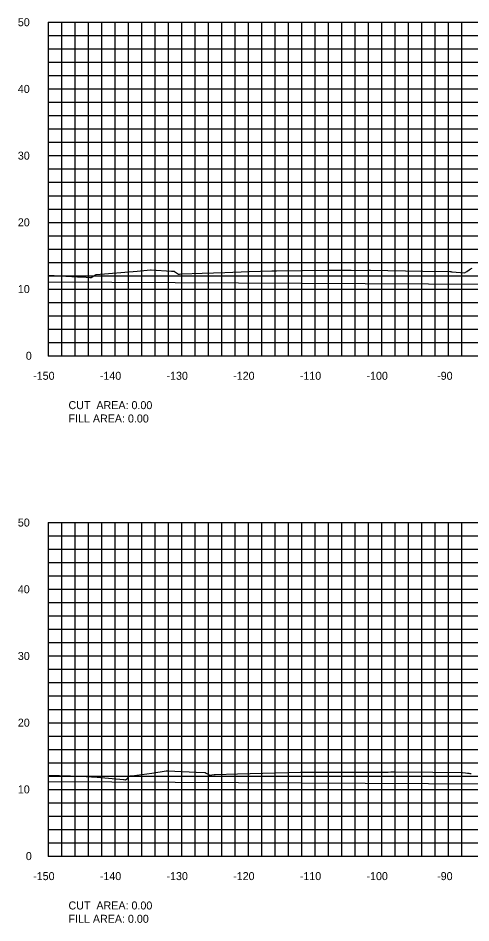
# Model space of a CAD drawing. Extents: x 1800880 to 1818864, y 245271 to 250560.
# Drawn here: x 1810976.4 to 1811044.4, y 250089.4 to 250225 of the extents above; entities that cross this region are included whole.
import ezdxf

# ---------------------------------------------------------------- set-up
doc = ezdxf.new("R2010")
doc.units = 0
for name, color, linetype in [('33', 7, 'Continuous'), ('CL-CNST', 7, 'Continuous'), ('DESIGN - DRAINAGE - Bridges', 7, 'Continuous'), ('DRAINAGETXT', 7, 'Continuous'), ('Level 46', 7, 'Continuous'), ('Level 62', 7, 'Continuous')]:
    doc.layers.add(name, color=color, linetype=linetype)

msp = doc.modelspace()

# ---------------------------------------------------------------- linework, layer by layer
at = {"layer": 'CL-CNST'}
for points in [[(1810981, 250186.49), (1810985.36, 250186.28), (1810986.67, 250186.19), (1810987.22, 250186.17), (1810987.38, 250186.15), (1810988.07, 250186.56), (1810988.13, 250186.6), (1810994.29, 250187.09), (1810996.32, 250187.29), (1810996.41, 250187.29), (1810999.45, 250187.1), (1810999.86, 250187.09), (1810999.89, 250187.07), (1811000.48, 250186.65), (1811000.52, 250186.66), (1811000.53, 250186.66), (1811000.55, 250186.66), (1811000.58, 250186.66), (1811000.67, 250186.67), (1811000.83, 250186.7), (1811001.02, 250186.73), (1811004.03, 250186.82), (1811007.47, 250186.93), (1811011.11, 250187.05), (1811014.5, 250187.16), (1811014.63, 250187.16), (1811015.18, 250187.16), (1811022.99, 250187.25), (1811024.88, 250187.27), (1811025.03, 250187.27), (1811025.55, 250187.27), (1811025.92, 250187.26), (1811026.2, 250187.26), (1811026.42, 250187.26), (1811028.88, 250187.23), (1811029.06, 250187.25), (1811029.08, 250187.25), (1811029.09, 250187.25), (1811029.11, 250187.25), (1811029.14, 250187.25), (1811029.16, 250187.25), (1811029.19, 250187.25), (1811029.21, 250187.25), (1811029.24, 250187.25), (1811029.26, 250187.25), (1811029.29, 250187.25), (1811029.3, 250187.25), (1811029.32, 250187.25), (1811037.17, 250187.12), (1811041.22, 250187.06), (1811041.25, 250187.06), (1811041.36, 250187.04), (1811041.45, 250187.03), (1811041.54, 250187.02), (1811043.42, 250186.84), (1811043.73, 250187.04), (1811044.09, 250187.31), (1811044.29, 250187.45), (1811044.57, 250187.54)], [(1810981, 250111.58), (1810984.28, 250111.45), (1810985.82, 250111.4), (1810987.43, 250111.33), (1810988.28, 250111.27), (1810992.23, 250110.92), (1810992.37, 250110.92), (1810992.54, 250110.86), (1810992.89, 250111.13), (1810993.07, 250111.37), (1810993.24, 250111.48), (1810993.26, 250111.48), (1810993.52, 250111.48), (1810996.52, 250111.85), (1810998.66, 250112.22), (1810998.89, 250112.22), (1811003.13, 250112.01), (1811004.49, 250111.95), (1811004.66, 250111.85), (1811005.18, 250111.54), (1811005.52, 250111.6), (1811005.85, 250111.65), (1811006.02, 250111.68), (1811009.37, 250111.77), (1811018.78, 250112.02), (1811021.87, 250112.02), (1811028.54, 250112.02), (1811030.56, 250112.03), (1811030.61, 250112.03), (1811030.65, 250112.02), (1811030.69, 250112.02), (1811030.71, 250112.02), (1811030.74, 250112.02), (1811030.76, 250112.02), (1811030.78, 250112.02), (1811030.79, 250112.02), (1811030.8, 250112.02), (1811030.82, 250112.02), (1811030.83, 250112.02), (1811030.84, 250112.02), (1811030.84, 250112.01), (1811031.87, 250112.03), (1811031.93, 250112.03), (1811032.35, 250112.08), (1811032.71, 250112.08), (1811032.83, 250112.08), (1811038.66, 250112), (1811043.02, 250111.95), (1811043.11, 250111.94), (1811043.54, 250111.9), (1811043.83, 250111.87), (1811044.03, 250111.84), (1811044.19, 250111.83), (1811044.31, 250111.81), (1811044.41, 250111.8)]]:
    msp.add_lwpolyline(points, dxfattribs=at)
at = {"layer": 'DESIGN - DRAINAGE - Bridges'}
for p, q in [((1810980.94, 250224.43), (1810981, 250224.43)), ((1810981, 250174.43), (1810981, 250224.43)), ((1810980.94, 250214.43), (1810981, 250214.43)), ((1810980.94, 250204.43), (1810981, 250204.43)), ((1810980.94, 250194.43), (1810981, 250194.43)), ((1810980.94, 250184.43), (1810981, 250184.43)), ((1810980.94, 250174.43), (1810981, 250174.43)), ((1810981, 250174.43), (1811281, 250174.43)), ((1810981, 250174.37), (1810981, 250174.43)), ((1810991, 250174.37), (1810991, 250174.43)), ((1811001, 250174.37), (1811001, 250174.43)), ((1811011, 250174.37), (1811011, 250174.43)), ((1811021, 250174.37), (1811021, 250174.43)), ((1811031, 250174.37), (1811031, 250174.43)), ((1811041, 250174.37), (1811041, 250174.43)), ((1810980.94, 250149.43), (1810981, 250149.43)), ((1810981, 250099.43), (1810981, 250149.43)), ((1810980.94, 250139.43), (1810981, 250139.43)), ((1810980.94, 250129.43), (1810981, 250129.43)), ((1810980.94, 250119.43), (1810981, 250119.43)), ((1810980.94, 250109.43), (1810981, 250109.43)), ((1810980.94, 250099.43), (1810981, 250099.43)), ((1810981, 250099.43), (1811281, 250099.43)), ((1810981, 250099.37), (1810981, 250099.43)), ((1810991, 250099.37), (1810991, 250099.43)), ((1811001, 250099.37), (1811001, 250099.43)), ((1811011, 250099.37), (1811011, 250099.43)), ((1811021, 250099.37), (1811021, 250099.43)), ((1811031, 250099.37), (1811031, 250099.43)), ((1811041, 250099.37), (1811041, 250099.43))]:
    msp.add_line(p, q, dxfattribs=at)
at = {"layer": 'Level 46'}
for p, q in [((1810981, 250224.43), (1811281, 250224.43)), ((1810981, 250174.43), (1810981, 250224.43)), ((1810983, 250174.43), (1810983, 250224.43)), ((1810985, 250174.43), (1810985, 250224.43)), ((1810987, 250174.43), (1810987, 250224.43)), ((1810989, 250174.43), (1810989, 250224.43)), ((1810991, 250174.43), (1810991, 250224.43)), ((1810993, 250174.43), (1810993, 250224.43)), ((1810995, 250174.43), (1810995, 250224.43)), ((1810997, 250174.43), (1810997, 250224.43)), ((1810999, 250174.43), (1810999, 250224.43)), ((1811001, 250174.43), (1811001, 250224.43)), ((1811003, 250174.43), (1811003, 250224.43)), ((1811005, 250174.43), (1811005, 250224.43)), ((1811007, 250174.43), (1811007, 250224.43)), ((1811009, 250174.43), (1811009, 250224.43)), ((1811011, 250174.43), (1811011, 250224.43)), ((1811013, 250174.43), (1811013, 250224.43)), ((1811015, 250174.43), (1811015, 250224.43)), ((1811017, 250174.43), (1811017, 250224.43)), ((1811019, 250174.43), (1811019, 250224.43)), ((1811021, 250174.43), (1811021, 250224.43)), ((1811023, 250174.43), (1811023, 250224.43)), ((1811025, 250174.43), (1811025, 250224.43)), ((1811027, 250174.43), (1811027, 250224.43)), ((1811029, 250174.43), (1811029, 250224.43)), ((1811031, 250174.43), (1811031, 250224.43)), ((1811033, 250174.43), (1811033, 250224.43)), ((1811035, 250174.43), (1811035, 250224.43)), ((1811037, 250174.43), (1811037, 250224.43)), ((1811039, 250174.43), (1811039, 250224.43)), ((1811041, 250174.43), (1811041, 250224.43)), ((1811043, 250174.43), (1811043, 250224.43)), ((1810981, 250222.43), (1811281, 250222.43)), ((1810981, 250220.43), (1811281, 250220.43)), ((1810981, 250218.43), (1811281, 250218.43)), ((1810981, 250216.43), (1811281, 250216.43)), ((1810981, 250214.43), (1811281, 250214.43)), ((1810981, 250212.43), (1811281, 250212.43)), ((1810981, 250210.43), (1811281, 250210.43)), ((1810981, 250208.43), (1811281, 250208.43)), ((1810981, 250206.43), (1811281, 250206.43)), ((1810981, 250204.43), (1811281, 250204.43)), ((1810981, 250202.43), (1811281, 250202.43)), ((1810981, 250200.43), (1811281, 250200.43)), ((1810981, 250198.43), (1811281, 250198.43)), ((1810981, 250196.43), (1811281, 250196.43)), ((1810981, 250194.43), (1811281, 250194.43)), ((1810981, 250192.43), (1811281, 250192.43)), ((1810981, 250190.43), (1811281, 250190.43)), ((1810981, 250188.43), (1811281, 250188.43)), ((1810981, 250186.43), (1811281, 250186.43)), ((1810981, 250184.43), (1811281, 250184.43)), ((1810981, 250182.43), (1811281, 250182.43)), ((1810981, 250180.43), (1811281, 250180.43)), ((1810981, 250178.43), (1811281, 250178.43)), ((1810981, 250176.43), (1811281, 250176.43)), ((1810981, 250174.43), (1811281, 250174.43)), ((1810981, 250149.43), (1811281, 250149.43)), ((1810981, 250099.43), (1810981, 250149.43)), ((1810983, 250099.43), (1810983, 250149.43)), ((1810985, 250099.43), (1810985, 250149.43)), ((1810987, 250099.43), (1810987, 250149.43)), ((1810989, 250099.43), (1810989, 250149.43)), ((1810991, 250099.43), (1810991, 250149.43)), ((1810993, 250099.43), (1810993, 250149.43)), ((1810995, 250099.43), (1810995, 250149.43)), ((1810997, 250099.43), (1810997, 250149.43)), ((1810999, 250099.43), (1810999, 250149.43)), ((1811001, 250099.43), (1811001, 250149.43)), ((1811003, 250099.43), (1811003, 250149.43)), ((1811005, 250099.43), (1811005, 250149.43)), ((1811007, 250099.43), (1811007, 250149.43)), ((1811009, 250099.43), (1811009, 250149.43)), ((1811011, 250099.43), (1811011, 250149.43)), ((1811013, 250099.43), (1811013, 250149.43)), ((1811015, 250099.43), (1811015, 250149.43)), ((1811017, 250099.43), (1811017, 250149.43)), ((1811019, 250099.43), (1811019, 250149.43)), ((1811021, 250099.43), (1811021, 250149.43)), ((1811023, 250099.43), (1811023, 250149.43)), ((1811025, 250099.43), (1811025, 250149.43)), ((1811027, 250099.43), (1811027, 250149.43)), ((1811029, 250099.43), (1811029, 250149.43)), ((1811031, 250099.43), (1811031, 250149.43)), ((1811033, 250099.43), (1811033, 250149.43)), ((1811035, 250099.43), (1811035, 250149.43)), ((1811037, 250099.43), (1811037, 250149.43)), ((1811039, 250099.43), (1811039, 250149.43)), ((1811041, 250099.43), (1811041, 250149.43)), ((1811043, 250099.43), (1811043, 250149.43)), ((1810981, 250147.43), (1811281, 250147.43)), ((1810981, 250145.43), (1811281, 250145.43)), ((1810981, 250143.43), (1811281, 250143.43)), ((1810981, 250141.43), (1811281, 250141.43)), ((1810981, 250139.43), (1811281, 250139.43)), ((1810981, 250137.43), (1811281, 250137.43)), ((1810981, 250135.43), (1811281, 250135.43)), ((1810981, 250133.43), (1811281, 250133.43)), ((1810981, 250131.43), (1811281, 250131.43)), ((1810981, 250129.43), (1811281, 250129.43)), ((1810981, 250127.43), (1811281, 250127.43)), ((1810981, 250125.43), (1811281, 250125.43)), ((1810981, 250123.43), (1811281, 250123.43)), ((1810981, 250121.43), (1811281, 250121.43)), ((1810981, 250119.43), (1811281, 250119.43)), ((1810981, 250117.43), (1811281, 250117.43)), ((1810981, 250115.43), (1811281, 250115.43)), ((1810981, 250113.43), (1811281, 250113.43)), ((1810981, 250111.43), (1811281, 250111.43)), ((1810981, 250109.43), (1811281, 250109.43)), ((1810981, 250107.43), (1811281, 250107.43)), ((1810981, 250105.43), (1811281, 250105.43)), ((1810981, 250103.43), (1811281, 250103.43)), ((1810981, 250101.43), (1811281, 250101.43)), ((1810981, 250099.43), (1811281, 250099.43))]:
    msp.add_line(p, q, dxfattribs=at)
at = {"layer": 'Level 62'}
for p, q in [((1810981, 250185.52), (1811281, 250184.02)), ((1810981, 250110.6), (1811281, 250109.1))]:
    msp.add_line(p, q, dxfattribs=at)

# ---------------------------------------------------------------- texts
for s, p in [('-150', (1810978.7, 250170.83)), ('-140', (1810988.7, 250170.83)), ('-130', (1810998.7, 250170.83)), ('-120', (1811008.7, 250170.83)), ('-110', (1811018.7, 250170.83)), ('-100', (1811028.7, 250170.83)), ('-90', (1811039.3, 250170.83)), ('-150', (1810978.7, 250095.83)), ('-140', (1810988.7, 250095.83)), ('-130', (1810998.7, 250095.83)), ('-120', (1811008.7, 250095.83)), ('-110', (1811018.7, 250095.83)), ('-100', (1811028.7, 250095.83)), ('-90', (1811039.3, 250095.83))]:
    msp.add_text(s, height=1.2).set_placement(p)
at = {"layer": '33'}
for s, p in [('50', (1810976.4, 250223.83)), ('40', (1810976.4, 250213.83)), ('30', (1810976.4, 250203.83)), ('20', (1810976.4, 250193.83)), ('10', (1810976.4, 250183.83)), ('0', (1810977.6, 250173.83)), ('50', (1810976.4, 250148.83)), ('40', (1810976.4, 250138.83)), ('30', (1810976.4, 250128.83)), ('20', (1810976.4, 250118.83)), ('10', (1810976.4, 250108.83)), ('0', (1810977.6, 250098.83))]:
    msp.add_text(s, height=1.2, dxfattribs=at).set_placement(p)
at = {"layer": 'DESIGN - DRAINAGE - Bridges'}
for p in [(1810981, 250174.43), (1810981, 250099.43)]:
    msp.add_text('-', height=0.0001, dxfattribs=at).set_placement(p)
at = {"layer": 'DRAINAGETXT'}
for s, p in [('CUT  AREA: 0.00', (1810984, 250166.43)), ('FILL AREA: 0.00', (1810984, 250164.43)), ('CUT  AREA: 0.00', (1810984, 250091.43)), ('FILL AREA: 0.00', (1810984, 250089.43))]:
    msp.add_text(s, height=1.2, dxfattribs=at).set_placement(p)

doc.saveas('drawing.dxf')
